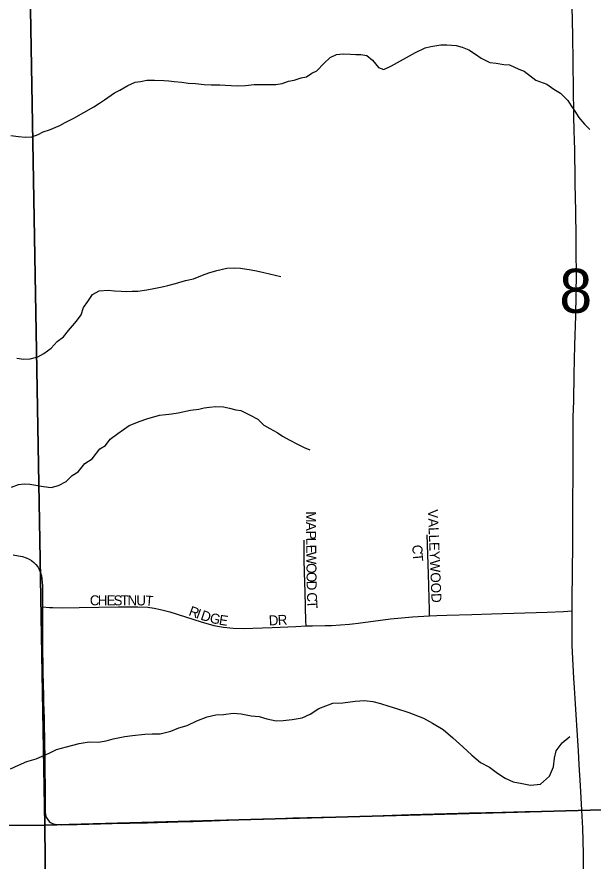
# Model space of a CAD drawing. Extents: x 1985906 to 2360102, y 891258 to 1222054.
# Drawn here: x 2144687 to 2147577, y 1014690 to 1018920 of the extents above; entities that cross this region are included whole.
import ezdxf

# ---------------------------------------------------------------- set-up
doc = ezdxf.new("R2010")
doc.units = 0
for name, color, linetype in [('GM_X_Minor_River', 7, 'Continuous'), ('GM_X_Section', 7, 'Continuous'), ('GM_X_Section_Text', 7, 'Continuous'), ('GM_X_Township_Road', 7, 'Continuous'), ('GM_X_Township_Subdivision', 7, 'Continuous'), ('GM_X_Township_Subdivision_Text', 7, 'Continuous')]:
    doc.layers.add(name, color=color, linetype=linetype)

msp = doc.modelspace()

# ---------------------------------------------------------------- linework, layer by layer
at = {"layer": 'GM_X_Minor_River'}
for points in [[(2145833.4, 1018576.5), (2145877.5, 1018580.9), (2145921.7, 1018581.3), (2145951.8, 1018581.5), (2145985.9, 1018581.8), (2146018, 1018586.1), (2146050, 1018598.4), (2146078.1, 1018602.6), (2146112.1, 1018614.9), (2146140.2, 1018619.2), (2146166.1, 1018637.5), (2146192.1, 1018649.7), (2146225.9, 1018686.2), (2146257.8, 1018716.5), (2146289.8, 1018730.8), (2146323.9, 1018735.1), (2146360, 1018733.4), (2146386.1, 1018731.6), (2146412.2, 1018731.8), (2146442.4, 1018726), (2146470.7, 1018702.2), (2146501.1, 1018666.3), (2146527.3, 1018656.5), (2146565.3, 1018674.9), (2146685.2, 1018742.1), (2146735.2, 1018764.6), (2146763.3, 1018770.8), (2146813.4, 1018779.3), (2146843.5, 1018779.5), (2146889.7, 1018775.9), (2146919.9, 1018768.1), (2146954.1, 1018754.3), (2146986.4, 1018732.5), (2147014.7, 1018712.7), (2147059.1, 1018690.9), (2147091.2, 1018687.2), (2147129.4, 1018681.5), (2147157.5, 1018679.7), (2147203.9, 1018658), (2147230.1, 1018648.2), (2147288.7, 1018602.5), (2147345.1, 1018582.8), (2147379.4, 1018557), (2147413.7, 1018537.2), (2147450.1, 1018501.4), (2147466.4, 1018473.4), (2147484.7, 1018447.5), (2147505.1, 1018415.5), (2147533.5, 1018381.6), (2147559.8, 1018355.7)], [(2144657, 1018326), (2144695.2, 1018320.3), (2144731.4, 1018316.5), (2144761.5, 1018318.8), (2144793.5, 1018331.1), (2144819.5, 1018343.4), (2144851.5, 1018353.7), (2144903.5, 1018376.2), (2144929.5, 1018390.4), (2144973.5, 1018412.9), (2145073.4, 1018469.9), (2145101.3, 1018488.2), (2145127.3, 1018504.5), (2145177.2, 1018539), (2145203.2, 1018553.3), (2145243.1, 1018575.7), (2145281.1, 1018592.1), (2145307.2, 1018596.3), (2145339.3, 1018602.6), (2145377.4, 1018602.9), (2145423.6, 1018601.3), (2145449.7, 1018599.5), (2145475.8, 1018595.7), (2145514, 1018592), (2145546.2, 1018588.2), (2145582.3, 1018586.5), (2145626.5, 1018580.9), (2145660.7, 1018579.1), (2145704.8, 1018579.5), (2145731, 1018577.7), (2145791.2, 1018574.2), (2145833.4, 1018576.5)], [(2144686.6, 1017209.9), (2144720.7, 1017204.2), (2144754.8, 1017206.4), (2144792.9, 1017216.8), (2144822.9, 1017233.1), (2144858.8, 1017259.5), (2144888.6, 1017293.9), (2144920.6, 1017316.2), (2144946.4, 1017348.6), (2144986.1, 1017395.1), (2145010, 1017427.4), (2145021.7, 1017463.6), (2145043.5, 1017493.9), (2145067.3, 1017528.2), (2145099.3, 1017546.6), (2145145.4, 1017551), (2145177.6, 1017547.2), (2145209.7, 1017545.5), (2145237.8, 1017543.7), (2145265.9, 1017545.9), (2145294, 1017546.2), (2145338.1, 1017552.5), (2145382.2, 1017560.9), (2145416.3, 1017567.2), (2145444.4, 1017573.5), (2145482.4, 1017583.8), (2145532.5, 1017598.3), (2145572.6, 1017606.7), (2145618.6, 1017625.1), (2145650.6, 1017637.4), (2145690.7, 1017649.8), (2145740.8, 1017660.2), (2145776.9, 1017662.5), (2145809, 1017660.8), (2145861.3, 1017653.2), (2145889.4, 1017647.4), (2145925.6, 1017639.7), (2145953.8, 1017631.8), (2145982, 1017626.1), (2146010.1, 1017618.3)], [(2145132, 1016771.8), (2145155.8, 1016804.2), (2145193.7, 1016832.6), (2145249.6, 1016873.2), (2145305.6, 1016893.7), (2145339.6, 1016906), (2145401.7, 1016924.6), (2145433.8, 1016926.9), (2145463.9, 1016931.2), (2145496, 1016935.4), (2145558.1, 1016950), (2145600.2, 1016954.4), (2145626.2, 1016960.6), (2145652.3, 1016964.8), (2145684.4, 1016967.1), (2145722.6, 1016965.4), (2145752.7, 1016959.6), (2145784.9, 1016951.8), (2145811, 1016948), (2145857.4, 1016924.3), (2145895.7, 1016904.6), (2145926.1, 1016874.7), (2145956.4, 1016856.9), (2145992.7, 1016837.1), (2146018.9, 1016819.2), (2146053.2, 1016801.5), (2146097.6, 1016777.7), (2146127.8, 1016761.9), (2146156, 1016750.1)], [(2144659.9, 1016563.2), (2144696, 1016577.5), (2144724, 1016579.8), (2144752.2, 1016578), (2144820.5, 1016566.5), (2144858.7, 1016562.8), (2144896.8, 1016571.2), (2144934.7, 1016591.5), (2144964.6, 1016621.9), (2144994.6, 1016640.2), (2145028.3, 1016682.7), (2145064.3, 1016705), (2145104, 1016755.5), (2145132, 1016771.8)], [(2144655.9, 1015151.7), (2144695.9, 1015170.1), (2144737.9, 1015188.5), (2144783.9, 1015202.9), (2144849.9, 1015231.6), (2144885.9, 1015249.9), (2144936, 1015262.4), (2145000.1, 1015279), (2145050.2, 1015287.4), (2145094.4, 1015285.8), (2145134.5, 1015292.1), (2145170.5, 1015302.5), (2145228.7, 1015315), (2145266.8, 1015319.3), (2145328.9, 1015325.8), (2145365.1, 1015328.1), (2145405.2, 1015328.5), (2145459.3, 1015341), (2145499.3, 1015357.3), (2145541.4, 1015369.7), (2145589.4, 1015392.2), (2145641.4, 1015412.7), (2145685.5, 1015423.1), (2145723.6, 1015425.4), (2145771.7, 1015431.9), (2145811.9, 1015428.2), (2145862.2, 1015418.5), (2145902.4, 1015414.8), (2145940.6, 1015403.1), (2145986.9, 1015393.5), (2146023, 1015393.8), (2146067.1, 1015400.1), (2146117.2, 1015408.6), (2146157.2, 1015427), (2146201.2, 1015455.4), (2146271.2, 1015482.1), (2146321.4, 1015482.5), (2146383.5, 1015491.1), (2146429.7, 1015495.5), (2146471.9, 1015489.8), (2146510.1, 1015480.1), (2146552.4, 1015466.3), (2146590.6, 1015454.6)], [(2146590.6, 1015454.6), (2146653, 1015435), (2146725.6, 1015405.5), (2146771.9, 1015381.8), (2146824.4, 1015350.1), (2146872.9, 1015308.3), (2146923.5, 1015262.6), (2146968, 1015220.8), (2147012.5, 1015185), (2147056.9, 1015161.3), (2147097.3, 1015131.5), (2147135.7, 1015105.7), (2147176, 1015088), (2147220.2, 1015078.3), (2147262.4, 1015070.6), (2147312.6, 1015075), (2147358.4, 1015115.5), (2147378.1, 1015161.9), (2147383.7, 1015206.1), (2147391.5, 1015242.3), (2147421.2, 1015282.7), (2147459.1, 1015315.2)]]:
    msp.add_lwpolyline(points, dxfattribs=at)
at = {"layer": 'GM_X_Section'}
for points in [[(2144733.4, 1020193.5), (2150151.5, 1020372.9), (2150236.4, 1015018.2), (2144828.1, 1014870.9)], [(2141007.1, 1020154.3), (2144733.4, 1020193.5), (2144828.1, 1014870.9), (2141074.1, 1014849.6), (2141073.8, 1014909.6)], [(2144828.1, 1014870.9), (2150236.4, 1015018.2), (2150295.3, 1009657.4), (2147728.3, 1009573.8), (2144878.5, 1009582.1)], [(2141074.1, 1014849.6), (2144828.1, 1014870.9), (2144878.5, 1009582.1), (2141132.9, 1009584.8)]]:
    msp.add_lwpolyline(points, close=True, dxfattribs=at)
at = {"layer": 'GM_X_Township_Road'}
for points in [[(2147471.4, 1015943.6), (2147471.4, 1015999.2), (2147474.2, 1016278), (2147474.6, 1016345.2), (2147475.1, 1016447.7), (2147475.5, 1016522.4), (2147475.8, 1016596.2), (2147476.3, 1016687.4), (2147476.6, 1016747.3), (2147477, 1016832.6), (2147477.1, 1016867.1), (2147477.3, 1016914.5), (2147479.4, 1016996.4), (2147482, 1017127.4), (2147485, 1017274.9), (2147489.1, 1017422.4), (2147492.7, 1017634.6), (2147491.6, 1017737.1), (2147490.8, 1017814.4), (2147489.3, 1017946.1), (2147487, 1018082.7), (2147485.9, 1018148.7), (2147484.8, 1018209.5), (2147484.1, 1018252.9), (2147483.3, 1018302.5), (2147482.8, 1018319), (2147481.8, 1018332), (2147480.1, 1018440.8), (2147478.8, 1018551.3), (2147477.3, 1018695.2), (2147475.6, 1018825.7), (2147472.2, 1018972.9)], [(2144668, 1016224.2), (2144695.8, 1016219.8), (2144715.5, 1016215.5), (2144734, 1016209.3), (2144748.8, 1016202.5), (2144760.4, 1016195.7), (2144772.7, 1016186.5), (2144782.6, 1016176.7), (2144791.8, 1016165), (2144799.8, 1016151.4), (2144805.9, 1016134.2), (2144810.2, 1016119.4), (2144812.7, 1016104.1), (2144814.5, 1016088.1), (2144815.8, 1016071.5), (2144816.4, 1016050.7), (2144816.3, 1016032.5), (2144816.3, 1016014.3), (2144816.6, 1015991.4), (2144816.5, 1015963.6)], [(2144816.5, 1015963.6), (2144816, 1015860.3), (2144816.1, 1015807.5), (2144816.3, 1015762.6), (2144816.5, 1015734.9), (2144816.9, 1015683.2), (2144817.8, 1015635.2), (2144818.9, 1015577.5), (2144820, 1015517.8), (2144820.5, 1015487), (2144823.6, 1015405.8), (2144826.6, 1015264.9), (2144827.3, 1015226.9), (2144827.8, 1015179.4), (2144828.3, 1015128.3), (2144828.4, 1015078.5), (2144828.4, 1015018.2), (2144828.4, 1014967.8), (2144829, 1014938.8), (2144831.5, 1014922.2), (2144834.6, 1014910.5), (2144840.1, 1014899.5), (2144849.3, 1014888.4), (2144856.1, 1014883.5), (2144865.9, 1014878.5), (2144877.6, 1014875.5), (2144894.2, 1014873.6), (2144913.3, 1014872.4), (2144938.5, 1014873), (2144990.2, 1014873.6), (2145164.9, 1014877.9), (2145342.7, 1014881.5), (2145494.1, 1014886.7), (2145571, 1014889.3), (2145663.3, 1014892.4), (2145792.2, 1014896.8), (2145923.3, 1014901), (2146070.8, 1014906.2), (2146431.8, 1014916), (2146661.5, 1014923.6), (2146841.8, 1014928.4), (2146956.7, 1014931.7), (2147120.8, 1014935.5), (2147235.6, 1014938.8), (2147481.7, 1014944.2), (2147520.1, 1014945)], [(2147520.1, 1014945), (2147513.1, 1015068.4), (2147507.2, 1015173.1), (2147503.2, 1015243.4), (2147497.3, 1015346.8), (2147492.3, 1015422.2), (2147486.8, 1015504.8), (2147483.2, 1015558.7), (2147479.8, 1015607.3), (2147476.2, 1015672.5), (2147471.9, 1015770.3), (2147471.4, 1015868.2), (2147471.4, 1015899.9), (2147471.4, 1015922.4), (2147471.4, 1015943.6)], [(2147520.1, 1014945), (2147612.9, 1014946.8), (2147826.2, 1014951.1), (2147990.1, 1014956.6), (2148121.2, 1014961), (2148400.1, 1014969.1), (2148761.1, 1014979.2), (2148908.7, 1014983.6), (2149040, 1014987.2), (2149335.3, 1014995.3), (2149466.5, 1014999.4), (2149729, 1015004.9), (2150122.7, 1015013.9), (2150204.5, 1015017.7), (2150216.6, 1015018.6)], [(2147529.9, 1014560.4), (2147528.1, 1014724.3), (2147526.6, 1014792.7), (2147525.2, 1014855.6), (2147520.1, 1014945)]]:
    msp.add_lwpolyline(points, dxfattribs=at)
at = {"layer": 'GM_X_Township_Subdivision'}
for points in [[(2146756.4, 1015919.5), (2146755.9, 1015946.7), (2146750.8, 1016127.2), (2146748.1, 1016225.7), (2146745, 1016324.1)], [(2146137.9, 1015868.1), (2146136.9, 1015891.9), (2146133, 1016038.4), (2146129.3, 1016136.1), (2146128.1, 1016201.2), (2146127.7, 1016250.1), (2146127.3, 1016298.8)], [(2144816.5, 1015963.6), (2144851.7, 1015961.5), (2144868.3, 1015960.5), (2144917.7, 1015959.9), (2144999.7, 1015960.8), (2145196.4, 1015964.6), (2145294.5, 1015964.6), (2145343.2, 1015961.6), (2145375.5, 1015957.5), (2145407.4, 1015951.4), (2145454.7, 1015939.3), (2145610.9, 1015889.3), (2145674.3, 1015871.2), (2145723.1, 1015862.3), (2145772.5, 1015857.1), (2145822, 1015855.7), (2145966.6, 1015859.9), (2146085.2, 1015864.8), (2146137.9, 1015868.1)], [(2146756.4, 1015919.5), (2146793.7, 1015920.5), (2146843.2, 1015921.8), (2146969.1, 1015925), (2147067.5, 1015928.8), (2147346.2, 1015937.7), (2147428.4, 1015941.5), (2147471.4, 1015943.6)], [(2146137.9, 1015868.1), (2146170.2, 1015868.6), (2146233.2, 1015869.8), (2146265.4, 1015871.2), (2146355.1, 1015877.3), (2146369.7, 1015879), (2146398.9, 1015882.4), (2146560.5, 1015903.4), (2146671.2, 1015914), (2146756.4, 1015919.5)]]:
    msp.add_lwpolyline(points, dxfattribs=at)

# ---------------------------------------------------------------- texts
at = {"layer": 'GM_X_Section_Text'}
msp.add_text('8', height=221, rotation=0, dxfattribs=at).set_placement((2147407.3, 1017436.8))
at = {"layer": 'GM_X_Township_Subdivision_Text'}
for s, rotation, p in [('M', 270.6375, (2146136.3, 1016442.2)), ('VALLEYWOOD', 272.3364, (2146747.9, 1016451.3)), ('A', 270.6237, (2146136.9, 1016389.4)), ('P', 270.6284, (2146137.4, 1016345.4)), ('L', 270.6284, (2146137.7, 1016310.2)), ('E', 270.6284, (2146138.1, 1016275)), ('C', 270.6558, (2146670.7, 1016274.8)), ('W', 270.6221, (2146138.5, 1016239.8)), ('T', 275.3575, (2146671.4, 1016230.7)), ('O', 270.6291, (2146139.1, 1016182.7)), ('O', 270.6338, (2146139.6, 1016138.6)), ('D', 270.7308, (2146140.1, 1016094.6)), ('C', 359.8421, (2145053.2, 1015971.9)), ('H', 359.847, (2145092.8, 1015971.8)), ('E', 359.8517, (2145136.8, 1015971.7)), ('S', 359.8517, (2145172, 1015971.6)), ('T', 359.8497, (2145207.2, 1015971.5)), ('N', 359.847, (2145242.4, 1015971.4)), ('U', 359.847, (2145286.4, 1015971.3)), ('T', 355.8716, (2145329.5, 1015971.2)), ('C', 272.7247, (2146141.1, 1016035.5)), ('T', 273.1733, (2146143, 1015995.5)), ('R', 339.7793, (2145545.1, 1015922.9)), ('I', 339.7857, (2145582.2, 1015909.2)), ('D', 342.4159, (2145605.2, 1015900.8)), ('G', 346.474, (2145650.9, 1015886.5)), ('E', 351.3598, (2145698.3, 1015875.3)), ('D', 2.3068, (2145951.4, 1015870.7)), ('R', 3.4773, (2145996.5, 1015872.6))]:
    msp.add_text(s, height=50, rotation=rotation, dxfattribs=at).set_placement(p)

doc.saveas('drawing.dxf')
